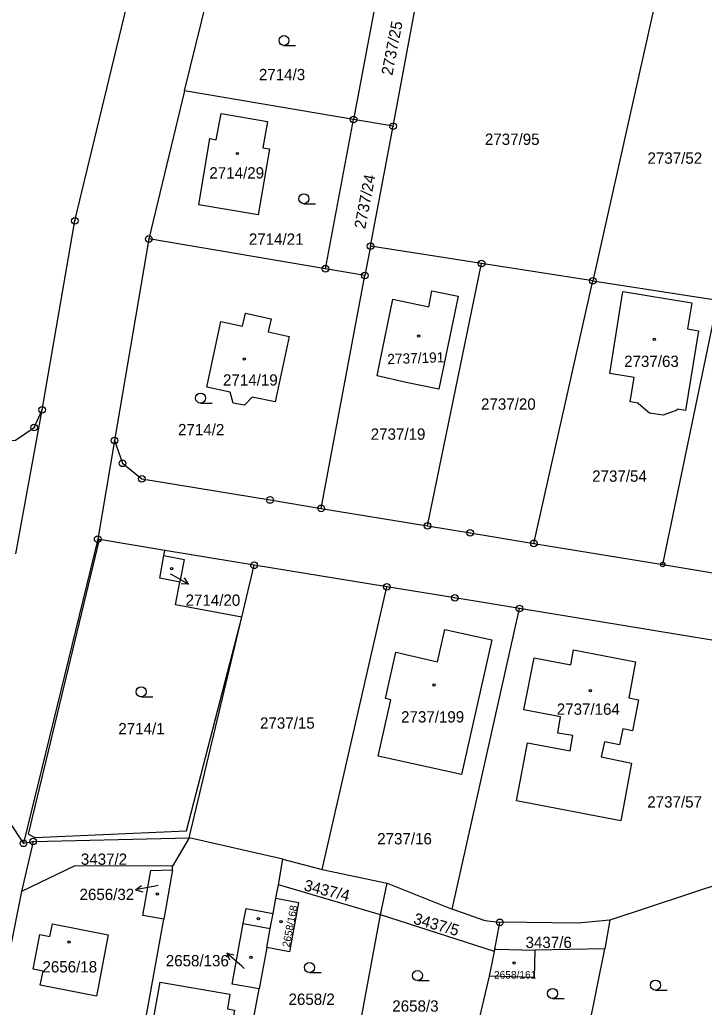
# Model space of a CAD drawing. Extents: x -733394 to -722299, y -1082822 to -1075049.
# Drawn here: x -728129.6 to -728026.7, y -1078113.2 to -1077964.8 of the extents above; entities that cross this region are included whole.
import ezdxf

# ---------------------------------------------------------------- set-up
doc = ezdxf.new("R2010")
doc.units = 0
for name, color, linetype in [('Hranice parcel', 7, 'Continuous'), ('Parcelní čísla', 7, 'Continuous'), ('Pop  PČ popisy', 7, 'Continuous'), ('Vnitřní kresba', 7, 'Continuous'), ('Značky bodu BP', 7, 'Continuous'), ('Značky budov', 7, 'Continuous'), ('Značky kultur', 7, 'Continuous')]:
    doc.layers.add(name, color=color, linetype=linetype)

msp = doc.modelspace()

# ---------------------------------------------------------------- linework, layer by layer
at = {"layer": 'Hranice parcel'}
for p, q in [((-728104.79, -1077975.51), (-728100.53, -1077958.12)), ((-728075.16, -1077957.35), (-728079.39, -1077979.79)), ((-728073.47, -1077980.81), (-728069.22, -1077958.22)), ((-728034.34, -1077963.35), (-728043.46, -1078004.03)), ((-728104.79, -1077975.51), (-728110.15, -1077997.75)), ((-728079.39, -1077979.79), (-728104.79, -1077975.51)), ((-728083.61, -1078002.22), (-728079.39, -1077979.79)), ((-728073.47, -1077980.81), (-728079.39, -1077979.79)), ((-728076.86, -1077998.83), (-728073.47, -1077980.81)), ((-728110.15, -1077997.75), (-728115.31, -1078028.03)), ((-728083.61, -1078002.22), (-728110.15, -1077997.75)), ((-728076.86, -1077998.83), (-728077.69, -1078003.24)), ((-728060.16, -1078001.43), (-728076.86, -1077998.83)), ((-728077.69, -1078003.24), (-728083.61, -1078002.22)), ((-728068.29, -1078040.85), (-728060.16, -1078001.43)), ((-728043.46, -1078004.03), (-728060.16, -1078001.43)), ((-728084.28, -1078038.22), (-728077.69, -1078003.24)), ((-728052.3, -1078043.48), (-728043.46, -1078004.03)), ((-728043.46, -1078004.03), (-728024.69, -1078006.95)), ((-728032.95, -1078046.66), (-728024.69, -1078006.95)), ((-728130.12, -1078045.05), (-728126.18, -1078023.41)), ((-728115.31, -1078028.03), (-728117.84, -1078042.86)), ((-728084.28, -1078038.22), (-728068.29, -1078040.85)), ((-728117.84, -1078042.86), (-728128.98, -1078088.54)), ((-728052.3, -1078043.48), (-728032.95, -1078046.66)), ((-728094.35, -1078046.77), (-728107.74, -1078044.54)), ((-728096.2, -1078054.55), (-728094.35, -1078046.77)), ((-728074.39, -1078050), (-728094.35, -1078046.77)), ((-728032.95, -1078046.66), (-728013.68, -1078049.83)), ((-728084.14, -1078092.45), (-728074.39, -1078050)), ((-728104.1, -1078087.73), (-728096.2, -1078054.55)), ((-728064.6, -1078098.41), (-728054.49, -1078053.27)), ((-728127.54, -1078088.26), (-728129.27, -1078095.8)), ((-728128.98, -1078088.54), (-728127.54, -1078088.26)), ((-728127.54, -1078088.26), (-728104.1, -1078087.73)), ((-728104.1, -1078087.73), (-728106.62, -1078091.98)), ((-728090.03, -1078090.93), (-728104.1, -1078087.73)), ((-728090.7, -1078094.75), (-728090.03, -1078090.93)), ((-728090.03, -1078090.93), (-728084.14, -1078092.45)), ((-728106.62, -1078092.51), (-728107.89, -1078099.95)), ((-728106.62, -1078092.51), (-728106.62, -1078091.98)), ((-728084.14, -1078092.45), (-728074.35, -1078094.53)), ((-728091.08, -1078096.79), (-728090.7, -1078094.75)), ((-728075.36, -1078099.26), (-728090.7, -1078094.75)), ((-728075.36, -1078099.26), (-728074.35, -1078094.53)), ((-728074.35, -1078094.53), (-728064.6, -1078098.41)), ((-728021.95, -1078093.82), (-728040.92, -1078100.07)), ((-728129.27, -1078095.8), (-728134.39, -1078121.22)), ((-728091.49, -1078099.06), (-728091.08, -1078096.79)), ((-728113.39, -1078130.29), (-728107.89, -1078099.95)), ((-728082.21, -1078136.4), (-728075.36, -1078099.26)), ((-728058.24, -1078104.81), (-728075.36, -1078099.26)), ((-728058.15, -1078104.43), (-728057.42, -1078100.41)), ((-728040.92, -1078100.07), (-728041.66, -1078104.41)), ((-728092.44, -1078104.21), (-728093.59, -1078110.41)), ((-728059, -1078108.49), (-728058.24, -1078104.81)), ((-728058.24, -1078104.81), (-728058.15, -1078104.43)), ((-728041.66, -1078104.41), (-728052.14, -1078104.57)), ((-728049.44, -1078142.78), (-728041.66, -1078104.41)), ((-728066.15, -1078139.37), (-728059, -1078108.49)), ((-728097.94, -1078133.32), (-728093.59, -1078110.41))]:
    msp.add_line(p, q, dxfattribs=at)
for points in [[(-728126.18, -1078023.41), (-728121.28, -1077995.03), (-728112.41, -1077958.32), (-728112.32, -1077956.51), (-728112.56, -1077955.04), (-728113.09, -1077953.64), (-728114.1, -1077952.56), (-728116.53, -1077950.85), (-728117.49, -1077950.47)], [(-728100.97, -1077982.66), (-728100.03, -1077982.85), (-728099.31, -1077978.89), (-728092.31, -1077980.1), (-728093.01, -1077984.08), (-728092.01, -1077984.23), (-728093.73, -1077994.14), (-728102.66, -1077992.61), (-728100.97, -1077982.66)], [(-728075.47, -1078016.32), (-728073.5, -1078006.78), (-728068.1, -1078007.93), (-728067.63, -1078005.56), (-728063.67, -1078006.34), (-728066.57, -1078020.32), (-728071.51, -1078019.29), (-728075.83, -1078018.32), (-728075.47, -1078016.32)], [(-728030.81, -1078023.47), (-728032.87, -1078024.23), (-728034.93, -1078023.91), (-728036.61, -1078022.51), (-728036.59, -1078022.4), (-728037.86, -1078022.2), (-728037.26, -1078018.56), (-728040.92, -1078017.96), (-728038.92, -1078005.65), (-728028.59, -1078007.36), (-728029.24, -1078011.27), (-728027.57, -1078011.55), (-728029.53, -1078023.54), (-728030.79, -1078023.34), (-728030.81, -1078023.47)], [(-728091.16, -1078022.21), (-728094.63, -1078021.5), (-728095.77, -1078022.73), (-728097.47, -1078022.4), (-728097.96, -1078020.75), (-728101.46, -1078020), (-728099.34, -1078010.14), (-728096.08, -1078010.86), (-728095.65, -1078008.91), (-728091.8, -1078009.76), (-728092.23, -1078011.71), (-728089.06, -1078012.41), (-728091.16, -1078022.21)], [(-728220.14, -1078011.22), (-728133.08, -1078028.18), (-728130.17, -1078027.99), (-728127.37, -1078026.06), (-728126.18, -1078023.41)], [(-728115.31, -1078028.03), (-728114.11, -1078031.45), (-728111.22, -1078033.79), (-728091.95, -1078036.96), (-728084.28, -1078038.22)], [(-728068.29, -1078040.85), (-728061.89, -1078041.9), (-728052.3, -1078043.48)], [(-728107.74, -1078044.54), (-728117.56, -1078042.89), (-728117.84, -1078042.86)], [(-728096.2, -1078054.55), (-728106.13, -1078052.72), (-728105.49, -1078049.3), (-728108.52, -1078048.73), (-728107.88, -1078045.31), (-728107.74, -1078044.54)], [(-728054.49, -1078053.27), (-728064.19, -1078051.67), (-728074.39, -1078050)], [(-728015.57, -1078059.66), (-728035, -1078056.47), (-728054.49, -1078053.27)], [(-728058.64, -1078057.98), (-728063.17, -1078078.21), (-728075.7, -1078075.44), (-728073.82, -1078066.96), (-728074.58, -1078066.79), (-728073.04, -1078059.84), (-728066.8, -1078061.26), (-728065.7, -1078056.42), (-728058.64, -1078057.98)], [(-728037.02, -1078061.28), (-728038.05, -1078066.68), (-728036.59, -1078066.97), (-728037.47, -1078071.64), (-728038.93, -1078071.34), (-728039.42, -1078073.73), (-728041.71, -1078073.27), (-728042.18, -1078075.56), (-728037.64, -1078076.48), (-728039.24, -1078085.17), (-728054.91, -1078082.15), (-728053.26, -1078073.42), (-728046.84, -1078074.63), (-728046.46, -1078072.36), (-728048.73, -1078071.97), (-728048.32, -1078069.55), (-728053.8, -1078068.49), (-728052.28, -1078060.66), (-728046.78, -1078061.73), (-728046.36, -1078059.49), (-728037.02, -1078061.28)], [(-728128.98, -1078088.54), (-728132.44, -1078083.22), (-728136.37, -1078082.38)], [(-728106.62, -1078091.98), (-728121.28, -1078091.9), (-728129.27, -1078095.8)], [(-728107.89, -1078099.95), (-728111.06, -1078099.37), (-728109.88, -1078092.61), (-728106.62, -1078092.51)], [(-728091.08, -1078096.79), (-728087.66, -1078097.42), (-728089.03, -1078104.85), (-728092.44, -1078104.21)], [(-728093.59, -1078110.41), (-728097.64, -1078109.72), (-728095.97, -1078100.58), (-728095.55, -1078098.31), (-728091.49, -1078099.06)], [(-728092.44, -1078104.21), (-728091.91, -1078101.32), (-728091.49, -1078099.06)], [(-728057.42, -1078100.41), (-728059.3, -1078100.25), (-728059.8, -1078100.12), (-728064.6, -1078098.41)], [(-728125.03, -1078102.55), (-728124.65, -1078100.65), (-728116.29, -1078102.31), (-728118, -1078111.48), (-728126.47, -1078109.83), (-728126.05, -1078107.73), (-728127.55, -1078107.44), (-728126.52, -1078102.25), (-728125.03, -1078102.55)], [(-728040.92, -1078100.07), (-728045.69, -1078100.54), (-728057.24, -1078100.38), (-728057.42, -1078100.41)], [(-728052.14, -1078104.57), (-728052.26, -1078108.69), (-728059, -1078108.49)], [(-728058.15, -1078104.43), (-728057.97, -1078104.43), (-728052.14, -1078104.57)], [(-728097.98, -1078111.22), (-728098.36, -1078113.41), (-728097.3, -1078113.59), (-728099.1, -1078124.05), (-728108.94, -1078122.31), (-728107.77, -1078115.82), (-728109.56, -1078115.5), (-728108.47, -1078109.41), (-728097.98, -1078111.22)]]:
    msp.add_lwpolyline(points, dxfattribs=at)
at = {"layer": 'Pop  PČ popisy'}
for p, q in [((-728106.93, -1078048.03), (-728106.79, -1078048.11)), ((-728106.79, -1078048.11), (-728104.19, -1078049.61)), ((-728104.19, -1078049.61), (-728104.81, -1078048.68)), ((-728104.19, -1078049.61), (-728105.31, -1078049.54)), ((-728112.15, -1078095.53), (-728111.26, -1078094.85)), ((-728109.2, -1078094.96), (-728112.15, -1078095.53)), ((-728112.15, -1078095.53), (-728111.07, -1078095.83)), ((-728108.75, -1078094.88), (-728109.2, -1078094.96)), ((-728096.19, -1078106.99), (-728098.46, -1078105.02)), ((-728098.46, -1078105.02), (-728097.37, -1078105.3)), ((-728098.46, -1078105.02), (-728098.03, -1078106.06)), ((-728095.81, -1078107.32), (-728096.19, -1078106.99))]:
    msp.add_line(p, q, dxfattribs=at)
at = {"layer": 'Vnitřní kresba'}
for p, q in [((-728128.22, -1078087.14), (-728117.56, -1078042.89)), ((-728107.88, -1078045.31), (-728104.85, -1078045.88)), ((-728104.85, -1078045.88), (-728105.49, -1078049.3)), ((-728104.48, -1078086.66), (-728096.2, -1078054.55)), ((-728128.22, -1078087.14), (-728127.26, -1078087.68)), ((-728127.26, -1078087.68), (-728104.48, -1078086.66)), ((-728095.97, -1078100.58), (-728091.91, -1078101.32))]:
    msp.add_line(p, q, dxfattribs=at)
at = {"layer": 'Značky bodu BP'}
for centre, radius in [((-728079.39, -1077979.79), 0.5), ((-728079.39, -1077979.79), 0.0303), ((-728073.47, -1077980.81), 0.5), ((-728073.47, -1077980.81), 0.0303), ((-728121.28, -1077995.03), 0.5), ((-728121.28, -1077995.03), 0.0303), ((-728110.15, -1077997.75), 0.5), ((-728110.15, -1077997.75), 0.0303), ((-728076.86, -1077998.83), 0.5), ((-728076.86, -1077998.83), 0.0303), ((-728060.16, -1078001.43), 0.5), ((-728083.61, -1078002.22), 0.5), ((-728083.61, -1078002.22), 0.0303), ((-728077.69, -1078003.24), 0.5), ((-728060.16, -1078001.43), 0.0303), ((-728077.69, -1078003.24), 0.0303), ((-728043.46, -1078004.03), 0.5), ((-728043.46, -1078004.03), 0.0303), ((-728126.18, -1078023.41), 0.5), ((-728126.18, -1078023.41), 0.0303), ((-728127.37, -1078026.06), 0.5), ((-728127.37, -1078026.06), 0.0303), ((-728115.31, -1078028.03), 0.5), ((-728115.31, -1078028.03), 0.0303), ((-728114.11, -1078031.45), 0.5), ((-728114.11, -1078031.45), 0.0303), ((-728111.22, -1078033.79), 0.5), ((-728111.22, -1078033.79), 0.0303), ((-728091.95, -1078036.96), 0.5), ((-728091.95, -1078036.96), 0.0303), ((-728084.28, -1078038.22), 0.5), ((-728084.28, -1078038.22), 0.0303), ((-728068.29, -1078040.85), 0.5), ((-728068.29, -1078040.85), 0.0303), ((-728117.84, -1078042.86), 0.5), ((-728117.84, -1078042.86), 0.0303), ((-728061.89, -1078041.9), 0.5), ((-728061.89, -1078041.9), 0.0303), ((-728052.3, -1078043.48), 0.5), ((-728052.3, -1078043.48), 0.0303), ((-728094.35, -1078046.77), 0.5), ((-728094.35, -1078046.77), 0.0303), ((-728032.95, -1078046.66), 0.335), ((-728032.95, -1078046.66), 0.0203), ((-728074.39, -1078050), 0.5), ((-728074.39, -1078050), 0.0303), ((-728064.19, -1078051.67), 0.5), ((-728064.19, -1078051.67), 0.0303), ((-728054.49, -1078053.27), 0.5), ((-728054.49, -1078053.27), 0.0303), ((-728128.98, -1078088.54), 0.5), ((-728128.98, -1078088.54), 0.0303), ((-728127.54, -1078088.26), 0.5), ((-728127.54, -1078088.26), 0.0303), ((-728057.42, -1078100.41), 0.5), ((-728057.42, -1078100.41), 0.0303)]:
    msp.add_circle(centre, radius, dxfattribs=at)
at = {"layer": 'Značky budov'}
for centre in [(-728096.85, -1077984.91), (-728069.62, -1078012.34), (-728034.23, -1078012.81), (-728095.83, -1078015.76), (-728106.73, -1078047.3), (-728067.31, -1078064.74), (-728043.82, -1078065.62), (-728108.9, -1078096.13), (-728093.69, -1078099.85), (-728090.31, -1078100.33), (-728122.15, -1078103.38), (-728094.82, -1078105.65), (-728055.27, -1078106.54)]:
    msp.add_circle(centre, 0.175, dxfattribs=at)
at = {"layer": 'Značky kultur'}
for p, q in [((-728089.85, -1077968.69), (-728088.1, -1077968.69)), ((-728086.86, -1077992.45), (-728085.11, -1077992.45)), ((-728102.38, -1078022.4), (-728100.63, -1078022.4)), ((-728111.31, -1078066.52), (-728109.56, -1078066.52)), ((-728086.02, -1078107.95), (-728084.27, -1078107.95)), ((-728069.8, -1078109.16), (-728068.05, -1078109.16)), ((-728034.04, -1078110.59), (-728032.29, -1078110.59)), ((-728049.5, -1078111.85), (-728047.75, -1078111.85))]:
    msp.add_line(p, q, dxfattribs=at)
for centre in [(-728089.85, -1077967.94), (-728086.86, -1077991.7), (-728102.38, -1078021.65), (-728111.31, -1078065.77), (-728086.02, -1078107.2), (-728069.8, -1078108.41), (-728034.04, -1078109.84), (-728049.5, -1078111.1)]:
    msp.add_circle(centre, 0.75, dxfattribs=at)

# ---------------------------------------------------------------- texts
at = {"layer": 'Parcelní čísla'}
for s, height, rotation, p in [('2737/25', 1.7, 79, (-728073.58, -1077973.27)), ('2737/24', 1.7, 79, (-728077.66, -1077996.32)), ('2737/191', 1.535, 2, (-728074.3, -1078016.57)), ('3437/4', 1.7, 346, (-728086.97, -1078095.59)), ('2658/168', 1.139, 79, (-728089.01, -1078104.21)), ('3437/5', 1.7, 344, (-728070.52, -1078100.58))]:
    msp.add_text(s, height=height, rotation=rotation, dxfattribs=at).set_placement(p)
for s, height, p in [('2714/3', 1.7, (-728093.62, -1077973.9)), ('2737/95', 1.7, (-728059.67, -1077983.62)), ('2737/52', 1.7, (-728035.24, -1077986.45)), ('2714/29', 1.7, (-728101.06, -1077988.67)), ('2714/21', 1.7, (-728095.13, -1077998.62)), ('2737/63', 1.7, (-728038.75, -1078016.98)), ('2714/19', 1.7, (-728099.01, -1078019.78)), ('2737/20', 1.7, (-728060.25, -1078023.4)), ('2714/2', 1.7, (-728105.77, -1078027.24)), ('2737/19', 1.7, (-728076.82, -1078027.91)), ('2737/54', 1.7, (-728043.55, -1078034.22)), ('2714/20', 1.7, (-728104.64, -1078052.86)), ('2737/164', 1.7, (-728048.87, -1078069.23)), ('2737/15', 1.7, (-728093.45, -1078071.32)), ('2737/199', 1.7, (-728072.26, -1078070.39)), ('2714/1', 1.7, (-728114.74, -1078072.17)), ('2737/57', 1.7, (-728035.27, -1078083.17)), ('2737/16', 1.7, (-728075.85, -1078088.7)), ('3437/2', 1.7, (-728120.37, -1078091.77)), ('2656/32', 1.7, (-728120.57, -1078097.06)), ('3437/6', 1.7, (-728053.56, -1078104.27)), ('2656/18', 1.7, (-728126.14, -1078107.94)), ('2658/136', 1.7, (-728107.61, -1078107.02)), ('2658/161', 1.139, (-728058.3, -1078108.86)), ('2658/2', 1.7, (-728089.17, -1078112.81)), ('2658/3', 1.7, (-728073.58, -1078113.83))]:
    msp.add_text(s, height=height, dxfattribs=at).set_placement(p)

doc.saveas('drawing.dxf')
